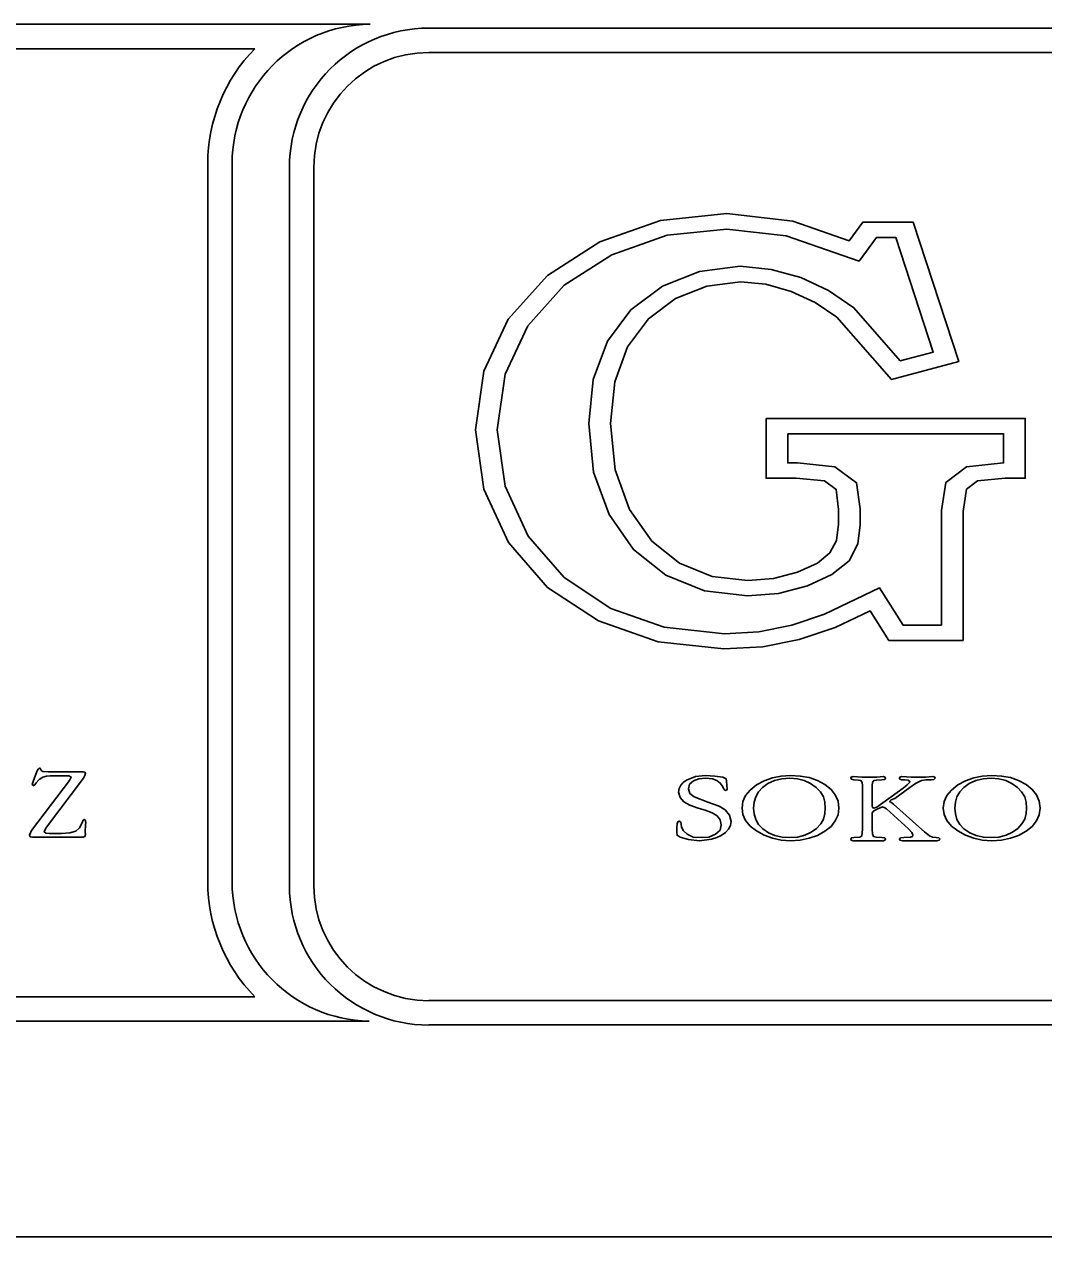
# Model space of a CAD drawing. Extents: x -888468 to -888310, y -1023047 to -1022832.
# Drawn here: x -888389.21 to -888375.4, y -1023014.52 to -1022998.09 of the extents above; entities that cross this region are included whole.
import ezdxf

# ---------------------------------------------------------------- set-up
doc = ezdxf.new("R2010")
doc.units = 0
doc.layers.add('Tabulka', color=7, linetype='Continuous')

msp = doc.modelspace()

# ---------------------------------------------------------------- linework, layer by layer
at = {"layer": 'Tabulka'}
for p, q in [((-888384.527, -1022998.092), (-888412.334, -1022998.092)), ((-888346.368, -1022998.143), (-888383.732, -1022998.143)), ((-888412.004, -1022998.423), (-888386.088, -1022998.423)), ((-888383.732, -1022998.474), (-888346.368, -1022998.474)), ((-888386.725, -1022999.979), (-888386.725, -1023009.71)), ((-888386.395, -1023009.71), (-888386.395, -1022999.979)), ((-888385.618, -1023000.03), (-888385.618, -1023009.761)), ((-888385.288, -1023009.761), (-888385.288, -1023000.03)), ((-888386.088, -1023011.266), (-888412.004, -1023011.266)), ((-888346.368, -1023011.317), (-888383.732, -1023011.317)), ((-888412.334, -1023011.596), (-888384.541, -1023011.596)), ((-888383.732, -1023011.648), (-888346.368, -1023011.648)), ((-888411.117, -1023014.517), (-888318.368, -1023014.517))]:
    msp.add_line(p, q, dxfattribs=at)
for points in [[(-888379.163, -1023003.432), (-888379.163, -1023004.242), (-888378.754, -1023004.242), (-888378.37, -1023004.279), (-888378.213, -1023004.394), (-888378.184, -1023004.663), (-888378.184, -1023004.865), (-888378.209, -1023005.084), (-888378.3, -1023005.253), (-888378.465, -1023005.39), (-888378.738, -1023005.513), (-888379.064, -1023005.6), (-888379.411, -1023005.629), (-888379.894, -1023005.571), (-888380.336, -1023005.394), (-888380.712, -1023005.092), (-888381.013, -1023004.663), (-888381.207, -1023004.126), (-888381.269, -1023003.498), (-888381.211, -1023002.937), (-888381.038, -1023002.462), (-888380.757, -1023002.082), (-888380.39, -1023001.805), (-888379.964, -1023001.64), (-888379.51, -1023001.582), (-888379.167, -1023001.615), (-888378.824, -1023001.71), (-888378.498, -1023001.859), (-888378.205, -1023002.061), (-888377.466, -1023002.904), (-888376.553, -1023002.66), (-888377.173, -1023000.773), (-888377.854, -1023000.773), (-888378.036, -1023001.025), (-888378.8, -1023000.76), (-888379.696, -1023000.657), (-888380.592, -1023000.752), (-888381.414, -1023001.041), (-888382.124, -1023001.495), (-888382.657, -1023002.086), (-888382.987, -1023002.792), (-888383.099, -1023003.585), (-888382.987, -1023004.39), (-888382.653, -1023005.113), (-888382.124, -1023005.72), (-888381.434, -1023006.174), (-888380.625, -1023006.459), (-888379.737, -1023006.554), (-888379.208, -1023006.525), (-888378.713, -1023006.426), (-888378.226, -1023006.265), (-888377.755, -1023006.038), (-888377.499, -1023006.438), (-888376.495, -1023006.438), (-888376.495, -1023004.692), (-888376.45, -1023004.39), (-888376.301, -1023004.279), (-888375.925, -1023004.242), (-888375.653, -1023004.242), (-888375.653, -1023003.432)], [(-888378.87, -1023003.639), (-888375.946, -1023003.639), (-888375.946, -1023004.035), (-888375.946, -1023004.035), (-888376.45, -1023004.085), (-888376.727, -1023004.299), (-888376.789, -1023004.679), (-888376.789, -1023006.232), (-888377.309, -1023006.232), (-888377.627, -1023005.728), (-888378.37, -1023006.083), (-888378.816, -1023006.232), (-888379.262, -1023006.323), (-888379.725, -1023006.348), (-888380.542, -1023006.261), (-888381.265, -1023006.005), (-888381.897, -1023005.588), (-888382.384, -1023005.026), (-888382.698, -1023004.349), (-888382.805, -1023003.585), (-888382.698, -1023002.833), (-888382.388, -1023002.177), (-888381.897, -1023001.627), (-888381.253, -1023001.214), (-888380.505, -1023000.95), (-888379.696, -1023000.868), (-888378.891, -1023000.958), (-888377.904, -1023001.301), (-888377.668, -1023000.979), (-888377.408, -1023000.979), (-888376.9, -1023002.532), (-888377.346, -1023002.652), (-888377.974, -1023001.933), (-888378.316, -1023001.698), (-888378.692, -1023001.524), (-888379.093, -1023001.413), (-888379.514, -1023001.371), (-888380.063, -1023001.442), (-888380.567, -1023001.64), (-888380.997, -1023001.962), (-888381.31, -1023002.387), (-888381.505, -1023002.904), (-888381.562, -1023003.498), (-888381.5, -1023004.159), (-888381.29, -1023004.733), (-888380.959, -1023005.208), (-888380.522, -1023005.555), (-888379.997, -1023005.769), (-888379.415, -1023005.836), (-888378.994, -1023005.803), (-888378.601, -1023005.699), (-888378.271, -1023005.546), (-888378.04, -1023005.361), (-888377.92, -1023005.129), (-888377.891, -1023004.873), (-888377.891, -1023004.654), (-888377.937, -1023004.303), (-888378.234, -1023004.085), (-888378.738, -1023004.035), (-888378.87, -1023004.035)], [(-888388.379, -1023008.939), (-888388.377, -1023008.906), (-888388.383, -1023008.873), (-888388.396, -1023008.864), (-888388.413, -1023008.874), (-888388.431, -1023008.917), (-888388.461, -1023008.977), (-888388.511, -1023009.023), (-888388.593, -1023009.047), (-888388.704, -1023009.052), (-888388.872, -1023009.052), (-888388.916, -1023009.05), (-888388.939, -1023009.032), (-888388.928, -1023009.001), (-888388.909, -1023008.969), (-888388.406, -1023008.304), (-888388.388, -1023008.267), (-888388.379, -1023008.237), (-888388.388, -1023008.224), (-888388.413, -1023008.22), (-888388.885, -1023008.22), (-888388.96, -1023008.215), (-888388.978, -1023008.205), (-888388.983, -1023008.186), (-888389.003, -1023008.166), (-888389.023, -1023008.181), (-888389.038, -1023008.216), (-888389.088, -1023008.351), (-888389.101, -1023008.391), (-888389.084, -1023008.405), (-888389.068, -1023008.397), (-888389.047, -1023008.368), (-888389.007, -1023008.324), (-888388.956, -1023008.291), (-888388.91, -1023008.277), (-888388.858, -1023008.274), (-888388.8, -1023008.274), (-888388.607, -1023008.274), (-888388.574, -1023008.289), (-888388.583, -1023008.31), (-888388.597, -1023008.335), (-888389.111, -1023009.015), (-888389.127, -1023009.045), (-888389.138, -1023009.076), (-888389.128, -1023009.098), (-888389.097, -1023009.105), (-888389.068, -1023009.105), (-888388.412, -1023009.105), (-888388.389, -1023009.097), (-888388.381, -1023009.066), (-888388.383, -1023009.036)], [(-888379.638, -1023008.892), (-888379.659, -1023008.805), (-888379.716, -1023008.735), (-888379.799, -1023008.685), (-888379.952, -1023008.631), (-888380.138, -1023008.557), (-888380.195, -1023008.512), (-888380.216, -1023008.45), (-888380.2, -1023008.388), (-888380.146, -1023008.342), (-888380.072, -1023008.313), (-888379.981, -1023008.305), (-888379.89, -1023008.313), (-888379.828, -1023008.338), (-888379.783, -1023008.371), (-888379.758, -1023008.408), (-888379.733, -1023008.458), (-888379.712, -1023008.47), (-888379.7, -1023008.466), (-888379.692, -1023008.454), (-888379.7, -1023008.346), (-888379.704, -1023008.313), (-888379.749, -1023008.293), (-888379.857, -1023008.276), (-888379.985, -1023008.268), (-888380.121, -1023008.284), (-888380.241, -1023008.33), (-888380.286, -1023008.363), (-888380.319, -1023008.4), (-888380.34, -1023008.446), (-888380.348, -1023008.495), (-888380.328, -1023008.565), (-888380.278, -1023008.623), (-888380.195, -1023008.669), (-888380.084, -1023008.71), (-888379.989, -1023008.739), (-888379.894, -1023008.776), (-888379.824, -1023008.817), (-888379.783, -1023008.871), (-888379.77, -1023008.937), (-888379.787, -1023009.007), (-888379.849, -1023009.065), (-888379.939, -1023009.102), (-888380.043, -1023009.11), (-888380.15, -1023009.102), (-888380.233, -1023009.065), (-888380.286, -1023009.015), (-888380.307, -1023008.966), (-888380.319, -1023008.9), (-888380.34, -1023008.887), (-888380.357, -1023008.896), (-888380.369, -1023008.925), (-888380.373, -1023008.97), (-888380.373, -1023009.02), (-888380.373, -1023009.04), (-888380.369, -1023009.077), (-888380.328, -1023009.106), (-888380.212, -1023009.135), (-888380.063, -1023009.152), (-888379.902, -1023009.131), (-888379.832, -1023009.11), (-888379.77, -1023009.081), (-888379.712, -1023009.04), (-888379.671, -1023008.995), (-888379.646, -1023008.945)], [(-888378.176, -1023008.71), (-888378.188, -1023008.615), (-888378.226, -1023008.532), (-888378.283, -1023008.458), (-888378.366, -1023008.392), (-888378.469, -1023008.338), (-888378.581, -1023008.297), (-888378.701, -1023008.276), (-888378.833, -1023008.268), (-888378.961, -1023008.276), (-888379.076, -1023008.301), (-888379.188, -1023008.342), (-888379.291, -1023008.396), (-888379.378, -1023008.466), (-888379.44, -1023008.54), (-888379.477, -1023008.619), (-888379.489, -1023008.71), (-888379.477, -1023008.797), (-888379.44, -1023008.879), (-888379.378, -1023008.953), (-888379.291, -1023009.02), (-888379.188, -1023009.077), (-888379.076, -1023009.119), (-888378.961, -1023009.143), (-888378.833, -1023009.152), (-888378.701, -1023009.143), (-888378.581, -1023009.119), (-888378.469, -1023009.081), (-888378.366, -1023009.024), (-888378.283, -1023008.958), (-888378.226, -1023008.883), (-888378.188, -1023008.801)], [(-888375.451, -1023008.71), (-888375.463, -1023008.615), (-888375.5, -1023008.532), (-888375.558, -1023008.458), (-888375.64, -1023008.392), (-888375.744, -1023008.338), (-888375.855, -1023008.297), (-888375.975, -1023008.276), (-888376.107, -1023008.268), (-888376.235, -1023008.276), (-888376.351, -1023008.301), (-888376.462, -1023008.342), (-888376.566, -1023008.396), (-888376.652, -1023008.466), (-888376.714, -1023008.54), (-888376.751, -1023008.619), (-888376.764, -1023008.71), (-888376.751, -1023008.797), (-888376.714, -1023008.879), (-888376.652, -1023008.953), (-888376.566, -1023009.02), (-888376.462, -1023009.077), (-888376.351, -1023009.119), (-888376.235, -1023009.143), (-888376.107, -1023009.152), (-888375.975, -1023009.143), (-888375.855, -1023009.119), (-888375.744, -1023009.081), (-888375.64, -1023009.024), (-888375.558, -1023008.958), (-888375.5, -1023008.883), (-888375.463, -1023008.801)], [(-888378.362, -1023008.71), (-888378.366, -1023008.784), (-888378.387, -1023008.858), (-888378.424, -1023008.925), (-888378.482, -1023008.986), (-888378.552, -1023009.036), (-888378.639, -1023009.077), (-888378.738, -1023009.102), (-888378.841, -1023009.11), (-888378.944, -1023009.106), (-888379.043, -1023009.081), (-888379.13, -1023009.044), (-888379.208, -1023008.991), (-888379.266, -1023008.933), (-888379.303, -1023008.863), (-888379.324, -1023008.788), (-888379.332, -1023008.71), (-888379.324, -1023008.631), (-888379.303, -1023008.557), (-888379.266, -1023008.491), (-888379.213, -1023008.429), (-888379.138, -1023008.375), (-888379.047, -1023008.338), (-888378.948, -1023008.313), (-888378.841, -1023008.305), (-888378.738, -1023008.313), (-888378.647, -1023008.338), (-888378.56, -1023008.375), (-888378.486, -1023008.429), (-888378.428, -1023008.491), (-888378.387, -1023008.557), (-888378.366, -1023008.631)], [(-888375.636, -1023008.71), (-888375.64, -1023008.784), (-888375.661, -1023008.858), (-888375.698, -1023008.925), (-888375.756, -1023008.986), (-888375.826, -1023009.036), (-888375.913, -1023009.077), (-888376.012, -1023009.102), (-888376.115, -1023009.11), (-888376.219, -1023009.106), (-888376.318, -1023009.081), (-888376.404, -1023009.044), (-888376.483, -1023008.991), (-888376.541, -1023008.933), (-888376.578, -1023008.863), (-888376.599, -1023008.788), (-888376.607, -1023008.71), (-888376.599, -1023008.631), (-888376.578, -1023008.557), (-888376.541, -1023008.491), (-888376.487, -1023008.429), (-888376.413, -1023008.375), (-888376.322, -1023008.338), (-888376.223, -1023008.313), (-888376.115, -1023008.305), (-888376.012, -1023008.313), (-888375.917, -1023008.338), (-888375.835, -1023008.375), (-888375.76, -1023008.429), (-888375.702, -1023008.491), (-888375.661, -1023008.557), (-888375.64, -1023008.631)]]:
    msp.add_lwpolyline(points, close=True, dxfattribs=at)
for points in [[(-888376.805, -1023009.131), (-888376.822, -1023009.115), (-888376.859, -1023009.11), (-888376.908, -1023009.106), (-888376.95, -1023009.086), (-888377.02, -1023009.032), (-888377.094, -1023008.962), (-888377.437, -1023008.656), (-888377.474, -1023008.631), (-888377.491, -1023008.619), (-888377.47, -1023008.598), (-888377.42, -1023008.578), (-888377.218, -1023008.433), (-888377.14, -1023008.379), (-888377.057, -1023008.338), (-888376.999, -1023008.326), (-888376.929, -1023008.326), (-888376.892, -1023008.322), (-888376.875, -1023008.305), (-888376.879, -1023008.293), (-888376.904, -1023008.284), (-888377.003, -1023008.289), (-888377.102, -1023008.293), (-888377.197, -1023008.289), (-888377.325, -1023008.284), (-888377.35, -1023008.293), (-888377.358, -1023008.305), (-888377.35, -1023008.317), (-888377.329, -1023008.326), (-888377.288, -1023008.326), (-888377.239, -1023008.33), (-888377.214, -1023008.355), (-888377.251, -1023008.396), (-888377.309, -1023008.441), (-888377.664, -1023008.697), (-888377.705, -1023008.71), (-888377.722, -1023008.702), (-888377.726, -1023008.681), (-888377.726, -1023008.433), (-888377.726, -1023008.404), (-888377.722, -1023008.363), (-888377.705, -1023008.338), (-888377.668, -1023008.33), (-888377.594, -1023008.326), (-888377.557, -1023008.322), (-888377.544, -1023008.305), (-888377.553, -1023008.293), (-888377.573, -1023008.284), (-888377.664, -1023008.289), (-888377.78, -1023008.293), (-888377.866, -1023008.289), (-888377.986, -1023008.284), (-888378.011, -1023008.293), (-888378.015, -1023008.305), (-888378.007, -1023008.317), (-888377.974, -1023008.326), (-888377.912, -1023008.33), (-888377.879, -1023008.338), (-888377.862, -1023008.363), (-888377.858, -1023008.404), (-888377.858, -1023008.437), (-888377.858, -1023008.999), (-888377.866, -1023009.086), (-888377.895, -1023009.106), (-888377.974, -1023009.11), (-888378.007, -1023009.115), (-888378.015, -1023009.131), (-888378.011, -1023009.143), (-888377.986, -1023009.152), (-888377.895, -1023009.152), (-888377.78, -1023009.152), (-888377.693, -1023009.152), (-888377.573, -1023009.152), (-888377.553, -1023009.143), (-888377.544, -1023009.131), (-888377.557, -1023009.115), (-888377.594, -1023009.11), (-888377.672, -1023009.106), (-888377.709, -1023009.094), (-888377.722, -1023009.057), (-888377.726, -1023008.995), (-888377.726, -1023008.776), (-888377.705, -1023008.747), (-888377.66, -1023008.726), (-888377.619, -1023008.706), (-888377.586, -1023008.693), (-888377.557, -1023008.706), (-888377.532, -1023008.722), (-888377.235, -1023008.991), (-888377.189, -1023009.04), (-888377.177, -1023009.073), (-888377.181, -1023009.094), (-888377.206, -1023009.106), (-888377.296, -1023009.11), (-888377.342, -1023009.115), (-888377.358, -1023009.131), (-888377.35, -1023009.143), (-888377.317, -1023009.152), (-888377.226, -1023009.152), (-888377.102, -1023009.152), (-888376.995, -1023009.152)], [(-888376.995, -1023009.152), (-888376.85, -1023009.152), (-888376.817, -1023009.143), (-888376.805, -1023009.131)]]:
    msp.add_lwpolyline(points, dxfattribs=at)
for centre, radius, start, end in [((-888384.507, -1022999.979), 1.887, 90.5953, 180), ((-888383.731, -1023000.031), 1.887, 90, 180), ((-888384.507, -1022999.979), 2.217, 135.4281, 180), ((-888383.731, -1023000.031), 1.557, 90, 180), ((-888384.507, -1023009.71), 2.217, 180, 224.5649), ((-888384.507, -1023009.71), 1.887, 180, 268.9846), ((-888383.731, -1023009.762), 1.887, 180, 270), ((-888383.731, -1023009.762), 1.557, 180, 270)]:
    msp.add_arc(centre, radius, start, end, dxfattribs=at)

doc.saveas('drawing.dxf')
